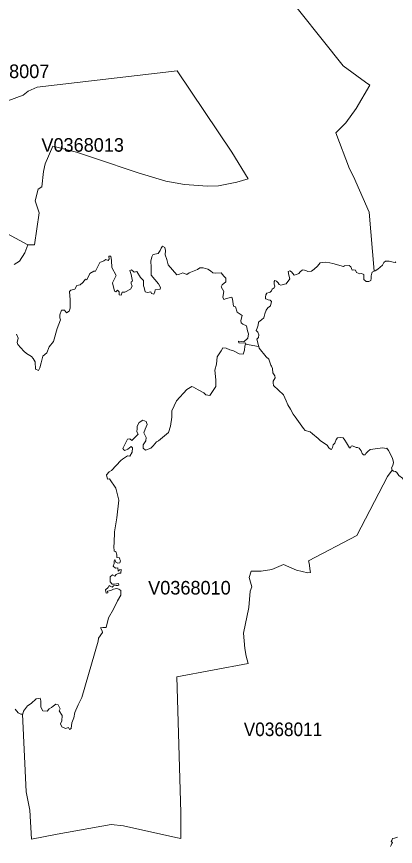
# Model space of a CAD drawing. Extents: x 369010 to 735936, y 6377141 to 6616555.
# Drawn here: x 430623 to 433419, y 6517170 to 6523291 of the extents above; entities that cross this region are included whole.
import ezdxf
from ezdxf.enums import TextEntityAlignment as Align

# ---------------------------------------------------------------- set-up
doc = ezdxf.new("R2010")
doc.units = 0
doc.header["$LTSCALE"] = 40
doc.layers.add('3', color=7, linetype='Continuous', lineweight=13)
doc.layers.add('4', color=7, linetype='Continuous')

msp = doc.modelspace()

# ---------------------------------------------------------------- linework, layer by layer
at = {"layer": '3'}
for points in [[(432557.78, 6523525.63), (433033.77, 6522928.82), (433199.77, 6522806.35), (433230.39, 6522785.33), (433128.94, 6522612.88), (433053.14, 6522506.62), (432980.65, 6522432.48), (433080.44, 6522168.17)], [(433033.77, 6522928.82), (432557.78, 6523525.63)], [(432263.35, 6520884.69), (432314.33, 6520881.04), (432312.51, 6520874.09), (432313, 6520873.93), (432409.49, 6520856.71), (432410.48, 6520856.55), (432409.99, 6520858.37), (432408.17, 6520865.98), (432397.08, 6520912.49), (432408.83, 6520924.41), (432410.15, 6520943.11), (432403.86, 6520962.97), (432392.61, 6520975.55), (432398.9, 6520992.92), (432405.19, 6521015.27), (432408.83, 6521037.78), (432420.08, 6521047.71), (432431.17, 6521053.83), (432447.39, 6521068.89), (432456.16, 6521097.52), (432466.09, 6521124.83), (432477.35, 6521143.53), (432497.21, 6521157.27), (432505.82, 6521189.54), (432495.88, 6521199.47), (432480.99, 6521201.96), (432471.06, 6521205.76), (432461.13, 6521209.4), (432459.8, 6521221.98), (432462.29, 6521238.04), (432471.06, 6521251.77), (432487.28, 6521256.74), (432495.88, 6521259.22), (432504.66, 6521267.99), (432510.78, 6521280.41), (432524.52, 6521290.34), (432529.48, 6521301.59), (432524.52, 6521316.49), (432523.36, 6521336.51), (432528.32, 6521343.96), (432541.89, 6521338.99), (432553.15, 6521326.42), (432561.92, 6521314), (432574.33, 6521309.04), (432600.48, 6521316.49), (432614.05, 6521320.29), (432639.05, 6521357.53), (432632.76, 6521382.52), (432627.79, 6521411.15), (432640.2, 6521416.12), (432652.62, 6521408.67), (432661.39, 6521396.26), (432671.32, 6521383.68), (432690.02, 6521387.49), (432707.4, 6521394.93), (432717.33, 6521407.35), (432729.91, 6521419.76), (432734.87, 6521422.41), (432748.44, 6521419.76), (432757.22, 6521417.28), (432772.11, 6521409.83), (432800.74, 6521413.64), (432819.45, 6521427.37), (432843.11, 6521451.04), (432864.13, 6521474.54), (432881.67, 6521477.02), (432902.69, 6521479.67), (432935.13, 6521474.54), (432956.32, 6521469.58), (433037.08, 6521447.23), (433044.53, 6521452.2), (433076.97, 6521454.68), (433090.54, 6521444.75), (433100.64, 6521419.76), (433110.57, 6521423.57), (433125.46, 6521419.76), (433131.75, 6521403.71), (433156.58, 6521392.45), (433170.31, 6521394.93), (433185.21, 6521387.49), (433185.21, 6521372.59), (433185.21, 6521352.56), (433202.59, 6521336.51), (433222.45, 6521336.51), (433238.67, 6521343.96), (433241.15, 6521360.01), (433241.15, 6521377.56), (433246.11, 6521397.42), (433247.44, 6521406.19), (433262.66, 6521412.64), (433262.5, 6521413.8), (433226.75, 6521848.25), (433109.41, 6522110.41), (433080.44, 6522168.17), (432980.65, 6522432.48), (433053.14, 6522506.62), (433128.94, 6522612.88), (433230.39, 6522785.33), (433199.77, 6522806.35), (433033.77, 6522928.82)], [(430162.78, 6521900.38), (430705.96, 6521606.94), (430755.94, 6521606.94), (430789.7, 6521842.29), (430759.09, 6521931), (430781.59, 6522018.06), (430809.07, 6522034.11), (430821.98, 6522148.47), (430833.07, 6522204.25), (430889.5, 6522334.83), (431065.27, 6522289.81), (431199, 6522247.78), (431519.91, 6522138.54), (431724.64, 6522077.31), (431861.67, 6522053.14), (432032.47, 6522040.23), (432113.07, 6522043.38), (432248.46, 6522070.85), (432332.2, 6522095.02), (432211.38, 6522289.98), (431808.71, 6522890.76), (430775.8, 6522771.43), (430707.45, 6522741.14), (430671.87, 6522710.53), (430557.5, 6522668.65)], [(430557.5, 6522668.65), (430671.87, 6522710.53), (430707.45, 6522741.14), (430775.8, 6522771.43), (431808.71, 6522890.76), (432211.38, 6522289.98), (432332.2, 6522095.02), (432248.46, 6522070.85), (432113.07, 6522043.38), (432032.47, 6522040.23), (431861.67, 6522053.14), (431724.64, 6522077.31), (431519.91, 6522138.54), (431199, 6522247.78), (431065.27, 6522289.81), (430889.5, 6522334.83), (430833.07, 6522204.25), (430821.98, 6522148.47), (430809.07, 6522034.11), (430781.59, 6522018.06), (430759.09, 6521931), (430789.7, 6521842.29), (430755.94, 6521606.94), (430705.96, 6521606.94), (430683.45, 6521549.02), (430644.72, 6521487.78), (430605.99, 6521463.45)], [(433080.44, 6522168.17), (433109.41, 6522110.41), (433226.75, 6521848.25), (433262.5, 6521413.8), (433262.66, 6521412.64), (433270.94, 6521416.12), (433289.64, 6521427.37), (433305.86, 6521443.43), (433323.24, 6521457.16), (433334.49, 6521477.02), (433346.91, 6521487.12), (433358.16, 6521487.12), (433373.06, 6521487.12), (433401.69, 6521479.67), (433416.58, 6521477.02), (433422.87, 6521482.15)], [(430605.99, 6521463.45), (430644.72, 6521487.78), (430683.45, 6521549.02), (430705.96, 6521606.94), (430162.78, 6521900.38)], [(431193.53, 6521412.31), (431206.28, 6521412.31), (431222.66, 6521448.72), (431237.23, 6521476.03), (431266.36, 6521490.6), (431282.74, 6521499.7), (431299.13, 6521492.42), (431306.41, 6521501.52), (431302.77, 6521523.37), (431319.15, 6521523.37), (431322.79, 6521492.42), (431326.43, 6521439.62), (431357.38, 6521381.2), (431331.9, 6521326.58), (431346.46, 6521264.68), (431355.56, 6521261.04), (431368.31, 6521273.79), (431379.23, 6521261.04), (431381.05, 6521237.37), (431395.61, 6521235.55), (431402.9, 6521259.22), (431421.1, 6521257.4), (431462.97, 6521281.07), (431474.89, 6521301.92), (431469.43, 6521322.11), (431467.61, 6521334.86), (431478.53, 6521340.32), (431467.61, 6521389.47), (431458.51, 6521418.6), (431471.25, 6521422.24), (431491.28, 6521405.86), (431509.48, 6521411.32), (431538.61, 6521365.81), (431558.64, 6521343.96), (431558.64, 6521305.56), (431564.1, 6521292.82), (431573.2, 6521261.87), (431589.58, 6521256.41), (431613.25, 6521261.87), (431618.71, 6521249.12), (431635.1, 6521243.66), (431642.38, 6521260.05), (431646.02, 6521276.43), (431682.43, 6521280.07), (431686.07, 6521292.82), (431671.51, 6521320.29), (431615.07, 6521384.01), (431616.89, 6521409.5), (431615.07, 6521442.27), (431613.25, 6521485.96), (431620.53, 6521518.9), (431629.64, 6521533.46), (431644.2, 6521538.92), (431667.87, 6521542.56), (431682.43, 6521564.41), (431689.71, 6521582.62), (431698.82, 6521597.18), (431717.02, 6521588.08), (431722.48, 6521564.41), (431718.84, 6521533.46), (431731.59, 6521498.87), (431742.51, 6521460.47), (431806.23, 6521385.83), (431826.26, 6521391.29), (431849.92, 6521400.4), (431879.05, 6521389.47), (431897.26, 6521400.4), (431957.33, 6521425.88), (431975.54, 6521438.63), (431999.21, 6521436.81), (432035.62, 6521427.7), (432053.82, 6521416.78), (432072.03, 6521400.4), (432092.06, 6521398.58), (432133.93, 6521401.89), (432151.64, 6521375.4), (432166.7, 6521360.51), (432168.68, 6521334.86), (432141.38, 6521313.01), (432133.93, 6521298.28), (432152.3, 6521263.69), (432145.35, 6521220.99), (432152.63, 6521205.27), (432172.32, 6521210.89), (432210.72, 6521220.33), (432217.84, 6521207.25), (432225.12, 6521154.46), (432239.68, 6521148.99), (432252.1, 6521110.1), (432288.84, 6521085.11), (432279.41, 6521048.37), (432280.4, 6521031.65), (432292.48, 6521021.39), (432319.79, 6521010.47), (432327.07, 6520972.24), (432334.35, 6520950.39), (432328.89, 6520919.28), (432301.58, 6520891.97), (432261.53, 6520897.43), (432263.35, 6520884.69)], [(430621.55, 6520947.91), (430635.62, 6520917.95), (430626.85, 6520886.17), (430631.15, 6520871.11), (430675.34, 6520823.61), (430694.7, 6520805.08), (430731.61, 6520783.89), (430745.85, 6520769.83), (430760.74, 6520745.17), (430762.56, 6520690.38), (430785.73, 6520679.79), (430794.83, 6520699.82), (430803.94, 6520736.23), (430816.68, 6520785.38), (430845.81, 6520810.87), (430862.19, 6520854.73), (430894.96, 6520894.78), (430922.27, 6520991.27), (430947.76, 6521053.33), (430942.3, 6521069.72), (430942.3, 6521091.57), (430953.22, 6521124.33), (430976.89, 6521124.33), (430991.45, 6521106.13), (431011.48, 6521117.05), (431018.76, 6521140.72), (431018.76, 6521202.62), (431013.3, 6521262.86), (431022.4, 6521273.79), (431051.53, 6521279.25), (431067.92, 6521306.55), (431091.58, 6521312.02), (431111.61, 6521328.4), (431131.64, 6521353.89), (431142.56, 6521350.25), (431164.41, 6521395.76), (431193.53, 6521412.31)], [(432312.51, 6520874.09), (432310.69, 6520866.81), (432308.87, 6520859.2), (432305.22, 6520830.07), (432294.3, 6520800.94), (432265.17, 6520802.76), (432225.12, 6520824.61), (432197.81, 6520831.89), (432170.5, 6520844.63), (432145.02, 6520846.45), (432133.93, 6520824.61), (432102.98, 6520780.91), (432097.68, 6520726.13), (432086.59, 6520682.44), (432094.04, 6520611.44), (432094.04, 6520562.12), (432050.18, 6520496.58), (432021.05, 6520500.22), (432004.67, 6520514.78), (431962.8, 6520536.63), (431930.03, 6520558.48), (431915.46, 6520562.12), (431879.05, 6520540.27), (431804.41, 6520456.53), (431769.82, 6520383.54), (431769.82, 6520336.2), (431758.9, 6520270.67), (431744.33, 6520223.33), (431669.69, 6520161.27), (431655.12, 6520153.98), (431631.46, 6520124.86), (431613.25, 6520108.47), (431575.02, 6520093.91), (431556.82, 6520106.65), (431556.82, 6520132.14), (431576.84, 6520161.27), (431578.66, 6520186.75), (431562.28, 6520219.69), (431573.2, 6520247), (431585.94, 6520281.59), (431580.48, 6520305.26), (431554.99, 6520314.36), (431527.69, 6520297.97), (431513.12, 6520270.67), (431513.12, 6520252.46), (431511.3, 6520226.97), (431520.4, 6520210.59), (431473.07, 6520164.91), (431458.51, 6520175.83), (431442.12, 6520174.01), (431407.53, 6520104.83), (431414.81, 6520095.73), (431422.09, 6520090.27), (431443.94, 6520099.37), (431467.61, 6520119.39), (431478.53, 6520110.29), (431474.89, 6520077.52), (431458.51, 6520048.39), (431442.12, 6520050.21), (431405.71, 6520026.55), (431391.15, 6520015.46), (431323.79, 6519942.64), (431305.58, 6519933.53), (431287.37, 6519909.87), (431292.84, 6519878.92), (431309.22, 6519880.74), (431356.56, 6519813.21), (431378.4, 6519724.01), (431363.84, 6519592.76), (431345.63, 6519490.81), (431343.81, 6519408.72), (431340.17, 6519381.41), (431341.99, 6519346.82), (431354.73, 6519345), (431362.02, 6519319.51), (431363.84, 6519301.31), (431382.04, 6519299.49), (431383.86, 6519286.74), (431389.33, 6519275.82), (431383.86, 6519261.09), (431371.12, 6519259.27), (431356.56, 6519266.55), (431347.45, 6519286.74), (431343.81, 6519274), (431343.81, 6519257.45), (431336.53, 6519237.42), (431352.91, 6519221.04), (431369.3, 6519224.68), (431372.94, 6519199.19), (431382.04, 6519210.12), (431394.79, 6519211.94), (431392.97, 6519184.63), (431376.58, 6519184.63), (431358.38, 6519175.53), (431349.27, 6519162.78), (431331.07, 6519173.7), (431312.86, 6519159.14), (431312.86, 6519120.91), (431327.43, 6519104.52), (431345.63, 6519104.52)], [(433356.17, 6520106.65), (433350.05, 6520104.17), (433326.38, 6520109.13), (433231.88, 6520096.72), (433215.66, 6520082.98), (433200.77, 6520068.09), (433195.8, 6520059.32), (433183.39, 6520059.32), (433174.62, 6520068.09), (433165.85, 6520086.79), (433150.95, 6520106.65), (433138.54, 6520112.94), (433129.77, 6520111.62), (433102.46, 6520125.35), (433093.69, 6520121.55), (433090.04, 6520117.91), (433088.72, 6520109.13), (433081.27, 6520110.29), (433072.5, 6520122.87), (433057.61, 6520146.54), (433045.19, 6520167.56), (433033.94, 6520182.62), (433014.08, 6520186.26), (432992.89, 6520183.78), (432982.96, 6520171.36), (432973.03, 6520144.05), (432959.3, 6520131.48), (432954.33, 6520111.62), (432946.88, 6520097.88), (432939.44, 6520099.2), (432928.35, 6520109.13), (432915.77, 6520128.99), (432902.2, 6520137.77), (432864.79, 6520163.92), (432848.57, 6520177.65), (432806.37, 6520212.41), (432788.99, 6520228.63), (432754.07, 6520237.4), (432740.33, 6520252.29), (432679.43, 6520339.35), (432665.69, 6520358.05), (432645.83, 6520394.13), (432625.97, 6520427.73), (432612.23, 6520456.36), (432592.37, 6520501.21), (432520.21, 6520569.73), (432517.73, 6520588.27), (432516.41, 6520600.85), (432525.18, 6520613.26), (432531.47, 6520625.67), (432528.82, 6520640.57), (432515.25, 6520663.08), (432512.77, 6520694.19), (432505.32, 6520712.06), (432499.03, 6520719.02), (432491.58, 6520742.68), (432485.29, 6520763.87), (432464.27, 6520781.25), (432413.13, 6520844.8), (432410.48, 6520856.55), (432409.49, 6520856.71), (432313, 6520873.93), (432312.51, 6520874.09)], [(431345.63, 6519104.52), (431374.76, 6519109.99), (431378.4, 6519097.24), (431371.12, 6519093.6), (431358.38, 6519093.6), (431338.35, 6519091.78), (431329.25, 6519082.51), (431314.68, 6519089.96), (431305.58, 6519093.6), (431298.3, 6519078.87), (431280.09, 6519062.49), (431283.73, 6519038.82), (431296.48, 6519040.64), (431294.66, 6519053.38), (431318.32, 6519057.02), (431338.35, 6519067.95), (431363.84, 6519073.41), (431376.58, 6519066.13), (431391.15, 6519057.02), (431391.15, 6519024.25), (431367.48, 6518982.38), (431338.35, 6518920.48), (431301.94, 6518856.6), (431283.73, 6518783.78), (431258.25, 6518785.6), (431241.86, 6518781.96), (431254.6, 6518760.11), (431256.43, 6518747.37), (431228.29, 6518706.82), (431224.81, 6518683.98), (431104.16, 6518268.73), (431077.68, 6518214.11), (431053.02, 6518156.68), (431045.08, 6518118.62), (431030.51, 6518080.39), (431025.05, 6518038.51), (431014.13, 6518033.05), (431005.02, 6518045.8), (430985, 6518038.51), (430957.69, 6518051.26), (430946.77, 6518073.1), (430957.69, 6518096.77), (430959.51, 6518135), (430937.66, 6518169.76), (430944.95, 6518184.32), (430930.38, 6518213.45), (430912.18, 6518218.91), (430892.15, 6518204.35), (430881.23, 6518193.42), (430863.02, 6518184.32), (430848.46, 6518166.12), (430815.69, 6518169.76), (430801.12, 6518197.07), (430802.94, 6518244.4), (430795.66, 6518262.61), (430768.35, 6518257.14), (430730.12, 6518224.37), (430702.81, 6518206.17), (430673.69, 6518167.94), (430670.04, 6518145.92), (430665.25, 6518145.43), (430694.04, 6517571.63), (430721.52, 6517438.06), (430733.93, 6517223.07), (430922.6, 6517259.32), (431320.64, 6517332.31), (431413.16, 6517321.05), (431797.95, 6517236.15), (431835.36, 6517228.7), (431834.2, 6517419.86), (431805.9, 6518421.82), (432331.87, 6518519.3), (432316.81, 6518573.09), (432308.04, 6518630.52), (432298.11, 6518742.9), (432338.16, 6518932.9), (432346.77, 6519052.89), (432360.5, 6519084.17), (432339.32, 6519152.85), (432354.38, 6519200.35), (432428.03, 6519199.03), (432507.97, 6519212.76), (432592.21, 6519248.18), (432689.69, 6519208.13), (432772.11, 6519188.1), (432793.46, 6519190.59), (432789.65, 6519201.84), (432782.21, 6519258.11), (432777.24, 6519275.66), (433135.72, 6519463.01), (433360.64, 6519897.95), (433395.07, 6519944.62), (433395.07, 6519944.62), (433394.74, 6519944.79), (433389.77, 6519962.33), (433399.87, 6519978.39), (433404.83, 6520000.89), (433398.54, 6520034.49), (433368.75, 6520090.43), (433356.17, 6520106.65)], [(433395.07, 6519944.62), (433395.07, 6519944.62), (433360.64, 6519897.95), (433135.72, 6519463.01), (432777.24, 6519275.66), (432782.21, 6519258.11), (432789.65, 6519201.84), (432793.46, 6519190.59), (432772.11, 6519188.1), (432689.69, 6519208.13), (432592.21, 6519248.18), (432507.97, 6519212.76), (432428.03, 6519199.03), (432354.38, 6519200.35), (432339.32, 6519152.85), (432360.5, 6519084.17), (432346.77, 6519052.89), (432338.16, 6518932.9), (432298.11, 6518742.9), (432308.04, 6518630.52), (432316.81, 6518573.09), (432331.87, 6518519.3), (431805.9, 6518421.82), (431834.2, 6517419.86), (431835.36, 6517228.7), (431797.95, 6517236.15), (431413.16, 6517321.05), (431320.64, 6517332.31), (430922.6, 6517259.32), (430733.93, 6517223.07), (430721.52, 6517438.06), (430694.04, 6517571.63), (430665.25, 6518145.43), (430653.66, 6518144.1), (430635.45, 6518155.03), (430611.79, 6518182.5)], [(433628.43, 6519824.8), (433594.17, 6519825.46), (433582.09, 6519833.4), (433572.16, 6519841.51), (433562.72, 6519846.48), (433536.57, 6519861.37), (433526.64, 6519857.73), (433496.85, 6519856.41), (433484.44, 6519868.82), (433472.03, 6519886.37), (433444.55, 6519906.23), (433429.66, 6519927.41), (433419.73, 6519934.86), (433405.99, 6519937.34), (433395.07, 6519944.62)], [(433383.98, 6517169.45), (433387.95, 6517178.06), (433391.92, 6517191.3), (433397.22, 6517199.24), (433387.95, 6517207.02), (433392.59, 6517214.3), (433398.54, 6517226.88), (433413.6, 6517231.52), (433434.13, 6517237.31)]]:
    msp.add_lwpolyline(points, dxfattribs=at)

# ---------------------------------------------------------------- texts
at = {"layer": '4'}
for s, p in [('V0368007', (430559.9, 6522837.65)), ('V0368013', (431110.59, 6522294.28)), ('V0368010', (431898.94, 6519027.96))]:
    msp.add_text(s, height=100, dxfattribs=at).set_placement(p, align=Align.CENTER)
at = {"layer": '4', "width": 0.95}
msp.add_text('V0368011', height=100, dxfattribs=at).set_placement((432589.55, 6517983.54), align=Align.CENTER)

doc.saveas('drawing.dxf')
